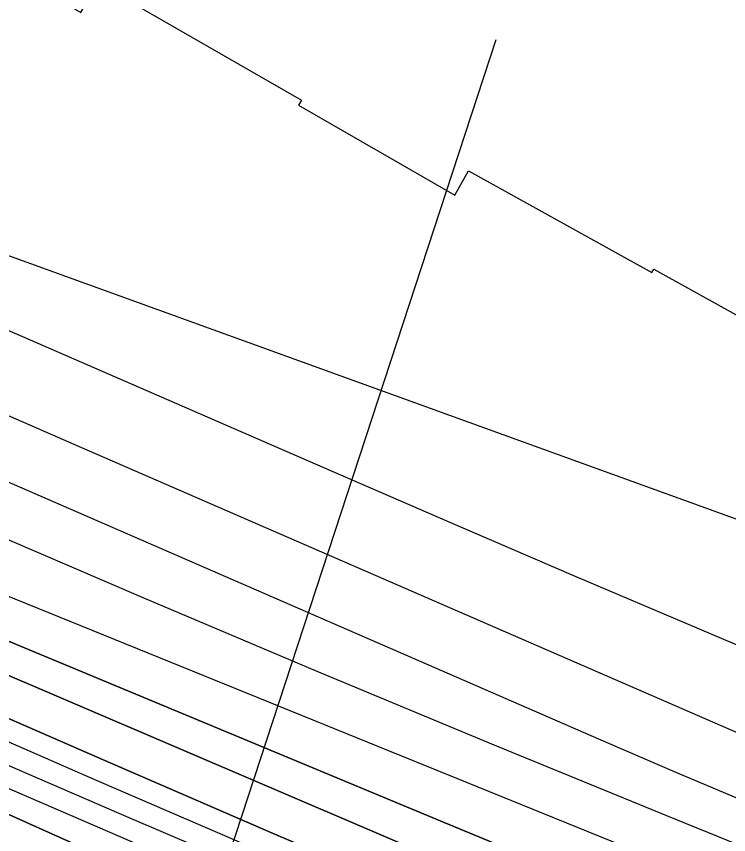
# Model space of a CAD drawing. Extents: x 3823584 to 3861785, y 301729 to 327625.
# Drawn here: x 3845504.9 to 3845929.3, y 319819.2 to 320306.9 of the extents above; entities that cross this region are included whole.
import ezdxf

# ---------------------------------------------------------------- set-up
doc = ezdxf.new("R2010")
doc.units = 0
for name, color, linetype in [('V-RIVR-EDGE', 7, 'Continuous'), ('V-RIVR-RANG', 7, 'Continuous'), ('V-ROAD-CNTR', 7, 'Continuous'), ('V-RRAP-RVMT', 7, 'Continuous'), ('V-TOPO-DPTH', 7, 'Continuous'), ('V-TOPO-MAJR', 7, 'Continuous'), ('V-TOPO-MINR', 7, 'Continuous'), ('V-TOPO-WATR', 7, 'Continuous')]:
    doc.layers.add(name, color=color, linetype=linetype)

msp = doc.modelspace()

# ---------------------------------------------------------------- linework, layer by layer
at = {"layer": 'V-RIVR-EDGE'}
msp.add_spline([(3842841.54, 321100.24), (3842868.29, 321083.92), (3842887.69, 321072.7), (3842926.5, 321056.09), (3842950.74, 321041.46), (3842972.07, 321024.42), (3842988.05, 321006.41), (3843009.86, 320988.87), (3843033.13, 320971.33), (3843055.43, 320956.71), (3843078.72, 320946.45), (3843098.13, 320940.09), (3843142.74, 320915.7), (3843156.32, 320906.92), (3843166.98, 320897.67), (3843193.66, 320884.49), (3843216.46, 320873.26), (3843237.3, 320859.62), (3843254.76, 320849.37), (3843280.47, 320837.65), (3843294.05, 320828.88), (3843315.38, 320815.71), (3843374.55, 320782.06), (3843408.02, 320767.41), (3843439.07, 320753.73), (3843485.14, 320729.34), (3843531.71, 320707.37), (3843569.06, 320691.25), (3843614.17, 320670.26), (3843636.48, 320659.03), (3843664.61, 320642.45), (3843700.97, 320618.08), (3843732.49, 320598.58), (3843761.6, 320586.36), (3843794.59, 320574.63), (3843841.18, 320559.46), (3843869.32, 320549.19), (3843896, 320537.47), (3843934.8, 320517.95), (3843983.78, 320488.69), (3844036.64, 320460.88), (3844067.7, 320450.6), (3844099.23, 320437.41), (3844147.26, 320416.41), (3844198.68, 320395.4), (3844231.66, 320378.81), (3844260.77, 320365.62), (3844285.5, 320350.02), (3844318.47, 320330.03), (3844340.78, 320316.86), (3844370.36, 320301.25), (3844413.05, 320281.72), (3844464.95, 320257.79), (3844507.63, 320235.35), (3844559.53, 320209.48), (3844611.93, 320186.53), (3844641.52, 320173.83), (3844659.97, 320172.81), (3844685.7, 320168.38), (3844698.8, 320165.92), (3844709.96, 320162.49), (3844717.73, 320161.01), (3844736.17, 320157.08), (3844761.89, 320148.76), (3844788.58, 320138.5), (3844802.15, 320129.24), (3844822.99, 320110.73), (3844840.44, 320098.06), (3844854.99, 320090.26), (3844877.31, 320083.89), (3844898.18, 320078.01), (3844924.88, 320075.51), (3844948.18, 320067.69), (3844995.24, 320051.06), (3845092.74, 320004.68), (3845127.18, 319991), (3845178.6, 319966.59), (3845233.9, 319942.66), (3845254.29, 319937.27), (3845267.87, 319931.4), (3845279.99, 319924.09), (3845291.12, 319907.55), (3845303.7, 319889.55), (3845313.88, 319880.79), (3845344.43, 319860.31), (3845386.13, 319837.38), (3845433.18, 319812.5), (3845466.17, 319798.82), (3845499.64, 319785.63), (3845540.39, 319768.04), (3845605.4, 319740.69), (3845645.65, 319717.28), (3845675.73, 319707), (3845744.63, 319679.15), (3845798.47, 319656.2), (3845841.17, 319641.04), (3845897.94, 319619.04), (3845920.25, 319608.3), (3845955.66, 319592.19), (3845983.32, 319582.41), (3846002.73, 319576.53), (3846033.78, 319566.74), (3846064.36, 319558.41), (3846131.3, 319529.11), (3846195.83, 319504.18), (3846263.75, 319476.33), (3846288.98, 319466.56), (3846319.07, 319458.23), (3846370.01, 319439.16), (3846428.25, 319422.51), (3846482.1, 319400.03), (3846515.07, 319381.01), (3846564.07, 319360.01), (3846597.56, 319350.21), (3846665.5, 319330.62), (3846718.38, 319312.03), (3846778.55, 319290.52), (3846834.34, 319268.04), (3846872.67, 319254.83), (3846921.21, 319243.06), (3847037.63, 319189.35), (3847098.28, 319169.29), (3847179.32, 319142.38), (3847206.49, 319132.6), (3847242.87, 319117.46), (3847278.29, 319102.8), (3847312.72, 319083.29), (3847329.2, 319070.14), (3847340.84, 319063.79), (3847386.92, 319043.77), (3847433.02, 319027.14), (3847490.78, 319016.8), (3847613.54, 318972.79), (3847679.04, 318948.35), (3847756.19, 318921.93), (3847807.62, 318903.84), (3847852.26, 318889.64), (3847964.37, 318857.31), (3847994.45, 318845.1), (3848035.69, 318830.43), (3848071.11, 318817.71), (3848100.22, 318808.42), (3848132.73, 318796.68), (3848146.3, 318786.45), (3848169.58, 318772.31), (3848183.66, 318769.36), (3848198.22, 318769.32), (3848227.38, 318777.51), (3848252.65, 318783.27), (3848268.19, 318783.23), (3848285.67, 318780.28), (3848300.7, 318773.44), (3848320.58, 318760.76), (3848336.57, 318746.64), (3848351.59, 318729.61), (3848359.33, 318720.85), (3848374.86, 318714.01), (3848388.94, 318713), (3848400.1, 318708.6), (3848422.89, 318694.95), (3848448.13, 318689.55), (3848489.37, 318672.93), (3848523.33, 318658.77), (3848566.5, 318641.66), (3848605.32, 318627.97), (3848647.05, 318615.24), (3848684.42, 318603.49), (3848723.24, 318590.77), (3848769.33, 318574.63), (3848833.37, 318546.79), (3848867.81, 318533.11), (3848904.69, 318518.93), (3848947.38, 318502.31), (3849001.72, 318482.27), (3849103.63, 318452.88), (3849156.53, 318438.18), (3849190.02, 318429.35), (3849235.14, 318411.76), (3849274.43, 318394.67), (3849315.2, 318382.42), (3849365.19, 318370.16), (3849404.02, 318364.24), (3849440.42, 318352.49), (3849487, 318339.26), (3849538.93, 318322.62), (3849582.11, 318306.98), (3849620.93, 318293.77), (3849669.93, 318277.62), (3849700.99, 318268.8), (3849752.44, 318257.99), (3849805.35, 318245.72), (3849854.86, 318234.91), (3849902.42, 318222.17), (3849946.58, 318209.92), (3850026.17, 318188.36), (3850056.74, 318179.05), (3850089.25, 318168.77), (3850137.3, 318155.06), (3850179.52, 318142.33), (3850231.45, 318129.57), (3850317.33, 318099.25), (3850383.82, 318081.12), (3850420.7, 318073.26), (3850467.79, 318064.88), (3850492.56, 318064.82), (3850504.21, 318063.34), (3850532.84, 318055.01), (3850621.66, 318032.94), (3850687.18, 318019.66), (3850711.46, 318016.2), (3850744.95, 318010.78), (3850789.61, 318002.41), (3850833.79, 317995.99), (3850862.43, 317991.55), (3850891.55, 317985.65), (3850937.66, 317972.91), (3850986.17, 317954.33), (3851054.57, 317923.57), (3851080.28, 317912.82), (3851106.97, 317904.5), (3851143.37, 317893.24), (3851177.33, 317879.07), (3851200.63, 317876.1), (3851236.57, 317875.53), (3851266.18, 317872.06), (3851272.5, 317872.53), (3851284.18, 317883.67), (3851289.53, 317886.08), (3851297.79, 317887.52), (3851306.04, 317885.55), (3851313.8, 317881.16), (3851326.39, 317866.56), (3851330.75, 317862.18), (3851336.08, 317859.26), (3851351.62, 317859.7), (3851365.7, 317855.78), (3851396.27, 317846.97), (3851418.11, 317840.11), (3851434.6, 317835.22), (3851457.9, 317830.79), (3851490.91, 317825.85), (3851530.71, 317814.58), (3851551.1, 317810.65), (3851594.78, 317800.83), (3851617.59, 317795.43), (3851653.02, 317786.11), (3851683.59, 317778.27), (3851733.59, 317766.97), (3851760.77, 317761.08), (3851796.67, 317749.34), (3851824.34, 317742.47), (3851840.85, 317741.46), (3851930.16, 317723.27), (3851979.66, 317710.03), (3852014.61, 317701.2), (3852052.94, 317687.03), (3852078.17, 317678.71), (3852111.17, 317670.37), (3852145.63, 317661.06), (3852223.29, 317645.81), (3852251.45, 317642.83), (3852298.54, 317634.46), (3852318.43, 317629.55), (3852350.95, 317622.19), (3852383.47, 317615.31), (3852407.26, 317610.39), (3852442.2, 317600.59), (3852460.64, 317596.18), (3852492.2, 317591.73), (3852557.72, 317577.97), (3852588.79, 317572.06), (3852639.75, 317557.37), (3852677.11, 317546.59), (3852709.15, 317539.23), (3852778.08, 317526.92), (3852828.07, 317515.62), (3852866.41, 317507.27), (3852903.3, 317498.93), (3852971.25, 317485.16), (3853029.5, 317471.42), (3853053.78, 317470.39), (3853067.86, 317472.29), (3853084.86, 317471.77), (3853119.33, 317467.31), (3853178.57, 317463.28), (3853226.64, 317460.73), (3853283.45, 317456.71), (3853309.66, 317454.21), (3853332.96, 317449.79), (3853373.74, 317444.34), (3853420.84, 317440.83), (3853438.81, 317442.72), (3853449.5, 317445.13), (3853457.28, 317446.08), (3853468.93, 317445.56), (3853484.47, 317444.07), (3853505.82, 317439.16), (3853578.12, 317413.24), (3853649.43, 317382.96), (3853665.45, 317380.49), (3853691.67, 317377.51), (3853715.93, 317370.65), (3853745.04, 317356.98), (3853758.63, 317353.55), (3853777.08, 317353.5), (3853792.14, 317354.44), (3853804.76, 317353.92), (3853814.96, 317351.95), (3853825.15, 317349.01), (3853833.87, 317342.19), (3853838.21, 317330.04), (3853842.54, 317313.52), (3853842.52, 317303.32), (3853841.03, 317290.21), (3853837.11, 317275.65), (3853833.19, 317261.09), (3853832.69, 317256.72), (3853833.17, 317253.81), (3853842.87, 317249.9), (3853850.64, 317251.34), (3853861.83, 317258.6), (3853874.48, 317267.79), (3853878.87, 317274.58), (3853885.71, 317293.5), (3853891.57, 317305.14), (3853902.76, 317314.83), (3853910.54, 317318.21), (3853925.6, 317319.63), (3853947.94, 317317.63), (3853964.92, 317312.73), (3853976.07, 317304.93), (3853977.03, 317301.53), (3853977.02, 317295.7), (3853962.85, 317260.77), (3853962.36, 317259.32), (3853973.52, 317254.92), (3853974.49, 317255.89), (3853985.22, 317273.83), (3853996.42, 317286.43), (3854006.15, 317291.26), (3854013.92, 317293.18), (3854024.12, 317293.16), (3854039.17, 317291.18), (3854062.47, 317286.75), (3854090.13, 317278.43), (3854103.23, 317272.57), (3854117.78, 317267.67), (3854137.68, 317261.31), (3854149.32, 317256.91), (3854160.49, 317255.91), (3854172.62, 317252), (3854187.67, 317249.53), (3854208.54, 317244.63), (3854239.6, 317237.75), (3854270.19, 317233.79), (3854295.44, 317235.18), (3854316.8, 317231.25), (3854345.92, 317224.38), (3854376.5, 317215.07), (3854404.64, 317204.32), (3854422.57, 317192.13), (3854456.04, 317175.05), (3854479.32, 317164.31), (3854512.32, 317155), (3854552.61, 317144.22), (3854583.67, 317137.83), (3854607.93, 317128.54), (3854626.37, 317122.18), (3854651.13, 317119.69), (3854669.1, 317119.65), (3854682.2, 317117.68), (3854697.73, 317112.78), (3854731.21, 317101.53), (3854780.71, 317084.41), (3854814.68, 317075.1), (3854853.5, 317062.38), (3854876.8, 317059.4), (3854908.37, 317059.33), (3854930.21, 317053.93), (3854954.47, 317045.13), (3854992.8, 317031.92), (3855018.52, 317025.54), (3855045.21, 317018.19), (3855069.96, 317011.33), (3855098.59, 317003.01), (3855144.68, 316984.93), (3855179.12, 316967.36), (3855201.43, 316955.16), (3855224.73, 316951.22), (3855238.82, 316951.67), (3855266.5, 316951.12), (3855288.82, 316947.17), (3855307.27, 316941.79), (3855334.44, 316933.46), (3855365.98, 316922.22), (3855391.7, 316914.87), (3855424.23, 316910.42), (3855463.07, 316908.86), (3855500.94, 316903.43), (3855550.93, 316890.68), (3855585.38, 316880.88), (3855613.04, 316870.61), (3855645.05, 316855.97), (3855692.11, 316835.94), (3855730.43, 316816.9), (3855763.9, 316802.74), (3855794.47, 316792.46), (3855845.92, 316779.71), (3855892.02, 316765.51), (3855946.35, 316743.04), (3855993.39, 316714.27), (3856071.47, 316670.37), (3856089.42, 316663.04), (3856107.86, 316658.63), (3856121.44, 316650.82), (3856142.29, 316637.17), (3856156.36, 316630.82), (3856184.49, 316616.67), (3856216.02, 316603), (3856256.29, 316587.84), (3856306.76, 316572.18), (3856351.41, 316562.35), (3856435.85, 316539.32), (3856494.09, 316523.15), (3856538.25, 316510.41), (3856585.8, 316493.3), (3856618.31, 316480.11), (3856653.24, 316468.85), (3856673.14, 316464.43), (3856704.21, 316458.04), (3856732.35, 316449.72), (3856785.74, 316434.04), (3856807.58, 316430.1), (3856837.67, 316423.72), (3856870.18, 316410.52), (3856899.78, 316401.22), (3856934.72, 316389.97), (3857040.99, 316356.2), (3857080.28, 316340.07), (3857124.91, 316321.02), (3857148.67, 316305.91), (3857160.29, 316291.8), (3857170.93, 316274.77), (3857176.23, 316255.82), (3857179.07, 316226.68), (3857180.52, 316221.82), (3857182.43, 316211.61), (3857188.74, 316207.71), (3857198.94, 316207.69), (3857203.8, 316211.56), (3857208.66, 316212.03), (3857222.25, 316208.12), (3857260.08, 316189.57), (3857281.9, 316175.92), (3857296.93, 316167.14), (3857323.6, 316151.05), (3857337.2, 316150.04), (3857353.22, 316150), (3857380.44, 316157.22), (3857385.3, 316161.58), (3857386.3, 316171.29), (3857386.82, 316184.4), (3857392.68, 316197.98), (3857402.41, 316203.79), (3857414.55, 316206.67), (3857433.01, 316206.14), (3857452.42, 316199.78), (3857489.3, 316189.49), (3857539.77, 316176.74), (3857578.12, 316169.84), (3857601.42, 316164.44), (3857617.91, 316157.12), (3857635.85, 316144.45), (3857650.85, 316121.58), (3857656.63, 316103.6), (3857659.02, 316087.08)], degree=3, dxfattribs=at)
at = {"layer": 'V-RIVR-RANG'}
msp.add_line((3845547.58, 319549.81), (3845790.68, 320293.07), dxfattribs=at)
at = {"layer": 'V-ROAD-CNTR'}
msp.add_spline([(3842875.96, 320239.46), (3842990.91, 320181.87), (3843256.6, 320051.59), (3843560.3, 319930.12), (3843870.08, 319826.52), (3844292.56, 319684.26), (3844615.59, 319572.5), (3844818.1, 319496.53), (3844972.27, 319427.92), (3845189.4, 319317.31), (3845422.22, 319208.82), (3845693.05, 319096.51), (3845952.03, 319004.99), (3846337.47, 318866.97), (3846743.46, 318720.02), (3847073.97, 318594.25), (3847327.14, 318498.37), (3847558.1, 318399.46), (3847753.34, 318326.69), (3848005.14, 318242.89), (3848344.36, 318132.28), (3848797.61, 317985.92), (3849074.79, 317901.72), (3849263.29, 317856.98), (3849650.18, 317778.14), (3850338.32, 317644.12), (3850967.33, 317524.6), (3851605.13, 317394.41), (3852352.58, 317261.41)], degree=3, dxfattribs=at)
at = {"layer": 'V-RRAP-RVMT'}
msp.add_lwpolyline([(3845009.58, 320586.34), (3845095.85, 320534.51), (3845100.8, 320542.75), (3845207.96, 320478.35), (3845211.55, 320484.37), (3845318.64, 320420.02), (3845324.01, 320429.34), (3845432.29, 320366.87), (3845435.04, 320371.64), (3845543.29, 320309.14), (3845553.56, 320326.93), (3845674.8, 320256.93), (3845673.07, 320253.93), (3845766.12, 320200.21), (3845774.23, 320214.86), (3845883.56, 320154.26), (3845884.65, 320156.23), (3845993.98, 320095.62)], dxfattribs=at)
at = {"layer": 'V-TOPO-DPTH'}
for points in [[(3844274.87, 320499.08), (3844297.23, 320488.63), (3844319.56, 320478.11), (3844341.85, 320467.53), (3845050.96, 320129.34), (3845079.98, 320115.61), (3845109.05, 320101.99), (3845138.2, 320088.53), (3845167.4, 320075.19), (3845221.74, 320050.56), (3845223.82, 320049.63), (3845227.99, 320047.82), (3845230.09, 320046.93), (3845757.39, 319827.44), (3845811.65, 319804.93), (3845865.94, 319782.5), (3845920.29, 319760.18), (3845974.66, 319737.96)], [(3845974.66, 319737.96), (3845920.29, 319760.18), (3845865.94, 319782.5), (3845811.65, 319804.93), (3845757.39, 319827.44), (3845230.09, 320046.93), (3845227.99, 320047.82), (3845223.82, 320049.63), (3845221.74, 320050.56), (3845167.4, 320075.19), (3845138.2, 320088.53), (3845109.05, 320101.99), (3845079.98, 320115.61), (3845050.96, 320129.34), (3844341.85, 320467.53), (3844319.56, 320478.11), (3844297.23, 320488.63), (3844274.87, 320499.08)], [(3844275.59, 320478.5), (3844289.62, 320471.94), (3844303.61, 320465.34), (3844317.59, 320458.69), (3844582.21, 320332.33), (3844688.19, 320281.96), (3844794.29, 320231.85), (3844900.58, 320182.12), (3845006.99, 320132.66), (3845201.59, 320042.63), (3845210.8, 320038.41), (3845220.04, 320034.25), (3845229.31, 320030.17), (3845238.61, 320026.14), (3845778.6, 319794.75), (3845827.9, 319773.76), (3845877.27, 319752.95), (3845926.74, 319732.37), (3845976.27, 319711.96)], [(3845976.27, 319711.96), (3845926.74, 319732.37), (3845877.27, 319752.95), (3845827.9, 319773.76), (3845778.6, 319794.75), (3845238.61, 320026.14), (3845229.31, 320030.17), (3845220.04, 320034.25), (3845210.8, 320038.41), (3845201.59, 320042.63), (3845006.99, 320132.66), (3844900.58, 320182.12), (3844794.29, 320231.85), (3844688.19, 320281.96), (3844582.21, 320332.33), (3844317.59, 320458.69), (3844303.61, 320465.34), (3844289.62, 320471.94), (3844275.59, 320478.5)], [(3846025.02, 319665.36), (3845862.23, 319733.38), (3845760.04, 319776.43), (3845658.02, 319819.88), (3845556.25, 319863.91), (3845454.65, 319908.35), (3845249.55, 319998.75), (3845230.96, 320007.04), (3845212.41, 320015.41), (3845193.92, 320023.93), (3845175.48, 320032.54), (3844586.2, 320310.5), (3844535.44, 320334.49), (3844484.7, 320358.54), (3844434, 320382.67), (3844383.33, 320406.85), (3844293.34, 320449.87), (3844287.67, 320452.57), (3844282, 320455.25)], [(3846025.02, 319665.36), (3845862.23, 319733.38), (3845760.04, 319776.43), (3845658.02, 319819.88), (3845556.25, 319863.91), (3845454.65, 319908.35), (3845249.55, 319998.75), (3845230.96, 320007.04), (3845212.41, 320015.41), (3845193.92, 320023.93), (3845175.48, 320032.54), (3844586.2, 320310.5), (3844535.44, 320334.49), (3844484.7, 320358.54), (3844434, 320382.67), (3844383.33, 320406.85), (3844293.34, 320449.87), (3844287.67, 320452.57), (3844282, 320455.25)], [(3844271.04, 320431.27), (3844310.03, 320412.89), (3844349, 320394.5), (3844407.28, 320366.97), (3844475.39, 320334.82), (3844543.51, 320302.69), (3844611.66, 320270.61), (3844679.81, 320238.54), (3845144.16, 320020.25), (3845173.67, 320006.46), (3845203.23, 319992.78), (3845232.86, 319979.25), (3845262.53, 319965.82), (3845326.16, 319937.2), (3845387.77, 319909.71), (3845449.47, 319882.45), (3845511.32, 319855.54), (3845573.28, 319828.86), (3845990.33, 319650.61)], [(3844271.04, 320431.27), (3844310.03, 320412.89), (3844349, 320394.5), (3844407.28, 320366.97), (3844475.39, 320334.82), (3844543.51, 320302.69), (3844611.66, 320270.61), (3844679.81, 320238.54), (3845144.16, 320020.25), (3845173.67, 320006.46), (3845203.23, 319992.78), (3845232.86, 319979.25), (3845262.53, 319965.82), (3845326.16, 319937.2), (3845387.77, 319909.71), (3845449.47, 319882.45), (3845511.32, 319855.54), (3845573.28, 319828.86), (3845990.33, 319650.61)], [(3845949.29, 319622.96), (3845918.17, 319636.69), (3845887.25, 319650.86), (3845856.46, 319665.32), (3845773.08, 319705.21), (3845700.55, 319739.52), (3845627.83, 319773.41), (3845554.81, 319806.67), (3845481.6, 319839.5), (3845279.21, 319929.21), (3845264.84, 319935.6), (3845250.47, 319942.02), (3845236.13, 319948.46), (3845221.79, 319954.93), (3845207.46, 319961.43), (3845193.14, 319967.93), (3845178.82, 319974.45), (3845164.51, 319980.98), (3845128.98, 319997.22), (3845096.88, 320011.81), (3845064.74, 320026.32), (3845032.54, 320040.7)]]:
    msp.add_lwpolyline(points, dxfattribs=at)
at = {"layer": 'V-TOPO-MAJR'}
for points in [[(3843917.26, 320918.28), (3844354.96, 320700.34), (3844370.83, 320692.46), (3844386.71, 320684.61), (3844402.6, 320676.79), (3844418.51, 320669), (3845284.14, 320246.36), (3845287.19, 320244.88), (3845290.26, 320243.42), (3845293.33, 320241.99), (3845296.41, 320240.58), (3845302.13, 320237.98), (3845302.36, 320237.87), (3845302.81, 320237.68), (3845303.04, 320237.58), (3845321.83, 320229.87), (3845331.48, 320225.98), (3845341.16, 320222.17), (3845350.89, 320218.49), (3845360.65, 320214.88), (3846121.29, 319939.48)], [(3844274.07, 320521.39), (3844305.54, 320506.83), (3844336.98, 320492.19), (3844368.39, 320477.49), (3844698.47, 320322.53), (3844787.88, 320280.64), (3844877.33, 320238.84), (3844966.86, 320197.19), (3845056.42, 320155.63), (3845164.22, 320105.71), (3845199.98, 320089.34), (3845235.84, 320073.16), (3845271.83, 320057.29), (3845307.92, 320041.63), (3845322.71, 320035.28), (3845366.31, 320016.72), (3845409.98, 319998.34), (3845453.76, 319980.2), (3845497.61, 319962.24), (3846029.19, 319746.26)]]:
    msp.add_lwpolyline(points, dxfattribs=at)
at = {"layer": 'V-TOPO-MINR'}
for points in [[(3844181.76, 320740.19), (3844347.77, 320659.47), (3844359, 320654), (3844370.23, 320648.53), (3844381.46, 320643.06), (3844392.69, 320637.58), (3844545.05, 320563.19), (3844632.56, 320520.73), (3844720.21, 320478.56), (3844808.07, 320436.84), (3844896.07, 320395.4), (3845264.32, 320223.14), (3845277.93, 320216.84), (3845291.58, 320210.61), (3845305.28, 320204.5), (3845319.01, 320198.45), (3845687.49, 320038.17), (3845762.16, 320005.83), (3845836.89, 319973.67), (3845911.74, 319941.75), (3845986.65, 319910)], [(3844278.27, 320644.92), (3844315.36, 320627.24), (3844352.43, 320609.53), (3844389.48, 320591.79), (3844426.53, 320574.03), (3844552.31, 320513.65), (3844652.27, 320465.75), (3844752.27, 320417.94), (3844852.34, 320370.27), (3844952.45, 320322.69), (3845208.16, 320201.39), (3845241.61, 320185.64), (3845275.12, 320170.01), (3845308.73, 320154.58), (3845342.39, 320139.28), (3845365.43, 320128.88), (3845410.69, 320108.57), (3845456.01, 320088.38), (3845501.42, 320068.38), (3845546.88, 320048.51), (3846054.87, 319827.65)], [(3844273.4, 320594.35), (3844303.01, 320580.26), (3844332.64, 320566.18), (3844362.28, 320552.14), (3844391.93, 320538.11), (3844777.22, 320356.03), (3844857.46, 320318.34), (3844937.8, 320280.9), (3845018.32, 320243.84), (3845098.96, 320207.02), (3845248.81, 320139.02), (3845254.62, 320136.41), (3845260.43, 320133.81), (3845266.25, 320131.24), (3845272.08, 320128.68), (3845856.33, 319874.31), (3845898.19, 319856.28), (3845940.13, 319838.46)], [(3844183.05, 320589.77), (3844309.14, 320531.44), (3844312.29, 320529.98), (3844315.45, 320528.52), (3844318.6, 320527.07), (3844321.76, 320525.62), (3844371.58, 320502.69), (3844399.65, 320489.8), (3844427.74, 320476.94), (3844455.84, 320464.11), (3844483.96, 320451.32), (3845207.65, 320122.61), (3845228.03, 320113.41), (3845248.45, 320104.28), (3845268.91, 320095.26), (3845289.41, 320086.3), (3845476.69, 320005.04), (3845580.2, 319960.56), (3845683.91, 319916.57), (3845787.94, 319873.32), (3845892.17, 319830.55), (3846062.27, 319761.47)], [(3844274.87, 320499.08), (3844297.23, 320488.63), (3844319.56, 320478.11), (3844341.85, 320467.53), (3845050.96, 320129.34), (3845079.98, 320115.61), (3845109.05, 320101.99), (3845138.2, 320088.53), (3845167.4, 320075.19), (3845221.74, 320050.56), (3845223.82, 320049.63), (3845227.99, 320047.82), (3845230.09, 320046.93), (3845757.39, 319827.44), (3845811.65, 319804.93), (3845865.94, 319782.5), (3845920.29, 319760.18), (3845974.66, 319737.96)], [(3844275.59, 320478.5), (3844289.62, 320471.94), (3844303.61, 320465.34), (3844317.59, 320458.69), (3844582.21, 320332.33), (3844688.19, 320281.96), (3844794.29, 320231.85), (3844900.58, 320182.12), (3845006.99, 320132.66), (3845201.59, 320042.63), (3845210.8, 320038.41), (3845220.04, 320034.25), (3845229.31, 320030.17), (3845238.61, 320026.14), (3845778.6, 319794.75), (3845827.9, 319773.76), (3845877.27, 319752.95), (3845926.74, 319732.37), (3845976.27, 319711.96)], [(3844282, 320455.25), (3844287.67, 320452.57), (3844293.34, 320449.87), (3844383.33, 320406.85), (3844434, 320382.67), (3844484.7, 320358.54), (3844535.44, 320334.49), (3844586.2, 320310.5), (3845175.48, 320032.54), (3845193.92, 320023.93), (3845212.41, 320015.41), (3845230.96, 320007.04), (3845249.55, 319998.75), (3845454.65, 319908.35), (3845556.25, 319863.91), (3845658.02, 319819.88), (3845760.04, 319776.43), (3845862.23, 319733.38), (3846025.02, 319665.36)], [(3844281.21, 320445.47), (3844305.11, 320434.04), (3844318.57, 320427.6), (3844332.03, 320421.18), (3844345.5, 320414.76), (3844358.97, 320408.34), (3845160.73, 320026.91), (3845184.37, 320015.76), (3845208.08, 320004.73), (3845231.86, 319993.87), (3845255.69, 319983.13), (3845380.03, 319927.61), (3845466.19, 319889.45), (3845552.5, 319851.65), (3845639.03, 319814.36), (3845725.72, 319777.43), (3846008.09, 319658.12)], [(3844271.04, 320431.27), (3844310.03, 320412.89), (3844349, 320394.5), (3844407.28, 320366.97), (3844475.39, 320334.82), (3844543.51, 320302.69), (3844611.66, 320270.61), (3844679.81, 320238.54), (3845144.16, 320020.25), (3845173.67, 320006.46), (3845203.23, 319992.78), (3845232.86, 319979.25), (3845262.53, 319965.82), (3845326.16, 319937.2), (3845387.77, 319909.71), (3845449.47, 319882.45), (3845511.32, 319855.54), (3845573.28, 319828.86), (3845990.33, 319650.61)], [(3844278.2, 320404.17), (3844294.32, 320396.71), (3844656.65, 320230.1), (3844746.94, 320188.55), (3844837.21, 320146.96), (3844927.46, 320105.32), (3845017.69, 320063.63), (3845126.93, 320013.13), (3845162.54, 319996.72), (3845198.19, 319980.38), (3845233.88, 319964.13), (3845269.61, 319947.95), (3845273.38, 319946.25), (3845311.06, 319929.35), (3845348.78, 319912.57), (3845386.58, 319895.98), (3845424.44, 319879.5), (3846003.95, 319628.85)]]:
    msp.add_lwpolyline(points, dxfattribs=at)
at = {"layer": 'V-TOPO-WATR'}
msp.add_lwpolyline([(3845032.54, 320040.7), (3845064.74, 320026.32), (3845096.88, 320011.81), (3845128.98, 319997.22), (3845164.51, 319980.98), (3845178.82, 319974.45), (3845193.14, 319967.93), (3845207.46, 319961.43), (3845221.79, 319954.93), (3845236.13, 319948.46), (3845250.47, 319942.02), (3845264.84, 319935.6), (3845279.21, 319929.21), (3845481.6, 319839.5), (3845554.81, 319806.67), (3845627.83, 319773.41), (3845700.55, 319739.52), (3845773.08, 319705.21), (3845856.46, 319665.32), (3845887.25, 319650.86), (3845918.17, 319636.69), (3845949.29, 319622.96)], dxfattribs=at)

doc.saveas('drawing.dxf')
